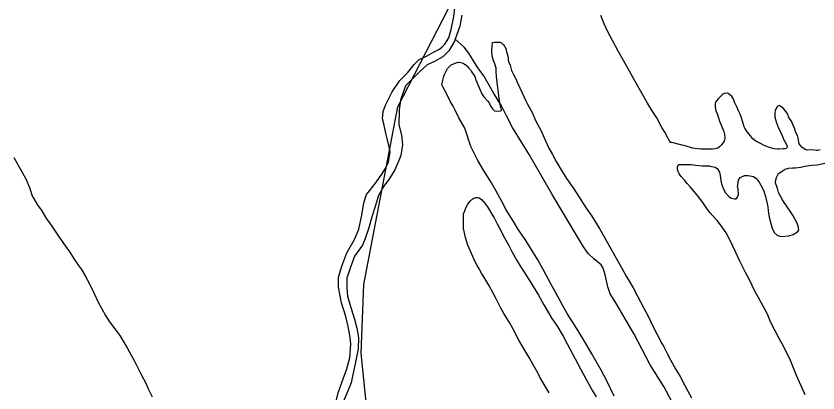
# Model space of a CAD drawing. Extents: x 3324104 to 3361979, y 612876 to 638273.
# Drawn here: x 3350743 to 3352890, y 624575 to 625583 of the extents above; entities that cross this region are included whole.
import ezdxf

# ---------------------------------------------------------------- set-up
doc = ezdxf.new("R2010")
doc.units = 0
doc.layers.add('V-SITE-VEGE', color=7, linetype='Continuous')
doc.layers.add('V-TOPO-SHOR', color=7, linetype='Continuous')

msp = doc.modelspace()

# ---------------------------------------------------------------- linework, layer by layer
at = {"layer": 'V-SITE-VEGE'}
for points in [[(3352802.1, 625330.3), (3352796.8, 625336.7), (3352789.8, 625342.6), (3352786, 625343.7), (3352782.8, 625342.6), (3352780.6, 625340.5), (3352776.3, 625332.9), (3352774.2, 625326.5), (3352774.2, 625319), (3352774.7, 625313), (3352776.4, 625306.1), (3352778.5, 625298), (3352784.4, 625283.5), (3352789.3, 625273.3), (3352794.7, 625261.5), (3352798.4, 625252.3), (3352805.4, 625239.4), (3352807.6, 625234), (3352806.5, 625230.8), (3352804.4, 625229.2), (3352801.1, 625228.1), (3352796.3, 625228.1), (3352786.1, 625227), (3352781.8, 625227), (3352772.6, 625228.1), (3352762.4, 625230.8), (3352747.4, 625236.2), (3352737.7, 625241), (3352723.7, 625248.5), (3352715.6, 625254.4), (3352705.4, 625267.3), (3352700, 625273.2), (3352694.1, 625283.4), (3352692.5, 625287.2), (3352688.2, 625302.2), (3352685, 625310.8), (3352681.7, 625320.5), (3352678, 625328), (3352671.5, 625342), (3352667.7, 625351.1), (3352662.9, 625362.4), (3352659.1, 625368.3), (3352652.1, 625374.3), (3352647.8, 625376.9), (3352639.2, 625375.9), (3352633.3, 625372.1), (3352623.6, 625362.9), (3352618.3, 625356.5), (3352615.1, 625350), (3352614.5, 625339.3), (3352616.7, 625330.1), (3352620.5, 625319.9), (3352626.4, 625301.7), (3352631.8, 625289.3), (3352637.7, 625274.8), (3352639.3, 625267.3), (3352640.9, 625256.5), (3352638.8, 625249), (3352632.3, 625239.3), (3352627.5, 625233.9), (3352622.1, 625230.2), (3352614.6, 625228), (3352607.6, 625226.9), (3352577, 625226.9), (3352567.3, 625228), (3352554.4, 625230.1), (3352534, 625236), (3352523.2, 625239.2), (3352499, 625244.6), (3352495.2, 625244.6), (3352493.6, 625247.3), (3352488.8, 625255.9), (3352479.6, 625272.5), (3352472.1, 625285.4), (3352458.7, 625310.7), (3352446.3, 625330), (3352433.4, 625349.9), (3352400, 625410.1), (3352385.5, 625435.4), (3352365.6, 625470.3), (3352354.8, 625489.6), (3352340.3, 625518.1), (3352326.8, 625542.8), (3352317.7, 625562.2), (3352309, 625584.8)], [(3351898.4, 625442.6), (3351903.8, 625448.5), (3351908.1, 625452.3), (3351918.8, 625457.6), (3351926.4, 625459.8), (3351933.9, 625459.3), (3351937.7, 625458.2), (3351942.5, 625455.5), (3351949, 625450.7), (3351952.2, 625447.5), (3351954.3, 625444.8), (3351959.7, 625439.4), (3351961.3, 625436.2), (3351971, 625421.7), (3351974.2, 625412.5), (3351983.4, 625389.4), (3351990.4, 625375.4), (3351995.8, 625367.4), (3352005.5, 625356.6), (3352010.3, 625349.1), (3352014.6, 625341.1), (3352018.4, 625335.2), (3352024.3, 625329.8), (3352029.7, 625329.2), (3352039.9, 625329.8), (3352043.6, 625331.4), (3352042, 625335.2), (3352039.9, 625342.2), (3352036.6, 625363.1), (3352031.2, 625406.7), (3352029.1, 625421.7), (3352028.5, 625434.1), (3352028.5, 625443.7), (3352025.3, 625455.6), (3352022.1, 625461.5), (3352017.7, 625476), (3352016.7, 625491), (3352018.3, 625512.5), (3352023.6, 625513.1), (3352033.3, 625513.6), (3352038.2, 625513.1), (3352040.3, 625512.6), (3352043.5, 625510.9), (3352045.7, 625509.3), (3352047.8, 625506.1), (3352050.5, 625502.3), (3352054.8, 625494.3), (3352055.4, 625491.1), (3352056.4, 625487.8), (3352058.1, 625482.5), (3352060.8, 625472.3), (3352060.8, 625465.3), (3352062.4, 625459.9), (3352065.6, 625451.8), (3352069.9, 625437.9), (3352073.7, 625428.7), (3352080.7, 625415.3), (3352084.5, 625406.7), (3352092, 625391.1), (3352107.6, 625356.7), (3352111.4, 625349.2), (3352125.9, 625323.4), (3352134, 625304), (3352148.5, 625276.1), (3352157.1, 625257.3), (3352169, 625229.9), (3352179.2, 625213.2), (3352189.4, 625193.9), (3352205, 625167.5), (3352216.9, 625148.7), (3352236.2, 625121.3), (3352249.1, 625101.5), (3352269.6, 625069.2), (3352284.1, 625048.3), (3352306.2, 625013.3), (3352333.6, 624964.4), (3352346.5, 624941.9), (3352364.8, 624908.5), (3352376.7, 624887.6), (3352395, 624856.4), (3352405.7, 624835.5), (3352424, 624802.1), (3352435.3, 624780.7), (3352449.9, 624750), (3352459, 624731.2), (3352471.9, 624707.6), (3352476.8, 624700), (3352487, 624679.1), (3352495.1, 624663.5), (3352509.1, 624637.7), (3352520.9, 624619.4), (3352533.8, 624595.2), (3352540.3, 624581.8), (3352551, 624562.5)], [(3352344.1, 624566.6), (3352323.6, 624609.6), (3352309.1, 624636.5), (3352284.9, 624680), (3352268.2, 624707.4), (3352245.6, 624745.6), (3352218.7, 624788), (3352205.8, 624810.1), (3352187.5, 624844.5), (3352174.6, 624867), (3352154.6, 624905.2), (3352140.1, 624931), (3352107.8, 624983.1), (3352086.8, 625013.7), (3352075, 625033.6), (3352055.1, 625064.8), (3352043.8, 625086.8), (3352027.7, 625116.9), (3352016.3, 625136.8), (3352005, 625154.5), (3351994.8, 625171.2), (3351979.8, 625197), (3351971.1, 625212.6), (3351960.9, 625234.6), (3351944.2, 625283), (3351928.6, 625311.4), (3351918.9, 625331.3), (3351913.5, 625342.6), (3351904.9, 625355.5), (3351900.6, 625365.7), (3351890.9, 625384), (3351885.6, 625393.7), (3351882.9, 625399.6), (3351886.1, 625411.9), (3351887.7, 625418.9), (3351889.3, 625424.8), (3351890.9, 625429.1), (3351895.2, 625437.2), (3351898.4, 625442.6)], [(3352895.7, 625225), (3352888.8, 625223.9), (3352885.5, 625223.9), (3352875.9, 625225), (3352860.8, 625224.9), (3352855.4, 625226.6), (3352846.3, 625232.5), (3352844.1, 625235.7), (3352839.3, 625241.6), (3352838.7, 625245.9), (3352837.1, 625256.6), (3352835, 625263.6), (3352830.1, 625273.3), (3352828, 625281.4), (3352823.1, 625291.6), (3352820.4, 625298), (3352818.8, 625302.3), (3352815.1, 625306.1), (3352811.3, 625313.6), (3352809.1, 625320.6), (3352802.1, 625330.3)], [(3350736.9, 625205.3), (3350769.2, 625147.8), (3350778.9, 625124.7), (3350787.5, 625100), (3350789.1, 625097.8), (3350795, 625087.1), (3350802, 625076.4), (3350810.1, 625064.5), (3350825.2, 625040.9), (3350837.6, 625024.2), (3350855.3, 624996.8), (3350868.8, 624977.5), (3350887.1, 624951.7), (3350896.7, 624936.1)], [(3352855.3, 624570.2), (3352832.2, 624621.8), (3352816.5, 624661.6), (3352798.2, 624698.6), (3352785.9, 624720.7), (3352775.1, 624741.1), (3352762.2, 624767.4), (3352755.7, 624784.1), (3352732, 624828.7), (3352721.3, 624847.5), (3352706.2, 624877.6), (3352696, 624896.9), (3352680.4, 624927.6), (3352669.6, 624951.2), (3352654, 624984.5), (3352643.8, 625003.3), (3352629.2, 625024.8), (3352620.1, 625036.1), (3352607.7, 625050.1), (3352600.2, 625058.1), (3352592.1, 625068.9), (3352583.5, 625081.8), (3352570.6, 625098.4), (3352563.1, 625108.6), (3352552.8, 625120.5), (3352548, 625126.4), (3352539.4, 625135.5), (3352533.5, 625143.6), (3352523.3, 625153.8), (3352517.9, 625160.8), (3352513.6, 625172), (3352513.6, 625179), (3352515.2, 625184.4), (3352516.8, 625186), (3352526.5, 625186.6), (3352531.8, 625186.6), (3352550.7, 625186), (3352563, 625184.4), (3352579.7, 625182.8), (3352588.8, 625182.8), (3352598.5, 625182.3), (3352605, 625181.2), (3352614.6, 625178.6), (3352620, 625175.3), (3352625.9, 625165.7), (3352628.1, 625157.1), (3352629.7, 625143.6), (3352631.3, 625134.5), (3352636.7, 625120), (3352642.1, 625110.8), (3352651.8, 625100.1), (3352655.5, 625096.9), (3352666.3, 625094.2), (3352671.1, 625094.2), (3352674.9, 625098.5), (3352677, 625105.5), (3352676.5, 625121.6)], [(3352676.5, 625121.6), (3352674.9, 625125.9), (3352677.5, 625144.7), (3352681.3, 625151.7), (3352693.1, 625156.6), (3352703.3, 625156.6), (3352717.3, 625153.9), (3352723.2, 625149.6), (3352732.4, 625138.9), (3352741.5, 625122.7), (3352744.8, 625115.2), (3352749.1, 625100.2), (3352755.5, 625072.7), (3352756.6, 625062), (3352759.3, 625045.3), (3352763.1, 625031.9), (3352767.4, 625015.8), (3352772.8, 625004.5), (3352781.4, 624995.9), (3352791.6, 624993.7), (3352811.5, 624995.4), (3352823.9, 624999.1), (3352835.1, 625006.1), (3352838.4, 625010.4), (3352837.3, 625021.2), (3352833.5, 625030.9), (3352823.8, 625049.1), (3352815.2, 625061.5), (3352798, 625087.3), (3352794.8, 625091.6), (3352784, 625110.9), (3352781.3, 625121.7), (3352776.5, 625136.7), (3352777.5, 625144.8), (3352778.6, 625151.8), (3352784, 625162), (3352791.5, 625166.8), (3352802.2, 625173.3), (3352810.8, 625176), (3352821.6, 625177.6), (3352829.1, 625177.6), (3352843.6, 625179.2), (3352854.9, 625181.4), (3352873.2, 625184.1), (3352887.7, 625185.2), (3352908.1, 625190)], [(3351947, 625070.6), (3351952.4, 625079.8), (3351959.4, 625088.9), (3351963.2, 625092.7), (3351968.5, 625096.4), (3351974.4, 625098.1), (3351979.8, 625098.1), (3351983, 625097), (3351989, 625092.7), (3351992.7, 625088.4), (3351994.3, 625086.8), (3352005.1, 625072.8), (3352007.8, 625068.5), (3352016.9, 625052.9), (3352023.4, 625043.3), (3352030.9, 625027.1), (3352036.3, 625018), (3352050.8, 624990.1), (3352062.1, 624969.6), (3352070.2, 624953.5), (3352084.2, 624929.3), (3352093.9, 624913.2), (3352118.1, 624875.6), (3352141.8, 624836.4), (3352156.3, 624810.6), (3352177.8, 624774), (3352190.8, 624755.2), (3352207.4, 624727.3), (3352218.7, 624706.9), (3352261.3, 624626.3), (3352272, 624606.9), (3352286.6, 624581.1), (3352295.7, 624564.5)], [(3352170.4, 624575.1), (3352159.7, 624592.9), (3352144.6, 624619.2), (3352140.8, 624627.3), (3352126.3, 624652), (3352117.2, 624669.7), (3352100.5, 624697.1), (3352089.2, 624716.5), (3352074.1, 624745.5), (3352063.9, 624763.2), (3352049.4, 624787.4), (3352040.2, 624803.5), (3352028.9, 624827.2), (3352020.8, 624842.2), (3352008.5, 624863.2), (3352000.9, 624877.1), (3351989.6, 624895.9), (3351982.6, 624906.7), (3351977.2, 624915.8), (3351970.2, 624929.3), (3351965.9, 624940), (3351953, 624970.6), (3351946.6, 624990.5), (3351941.2, 625014.7), (3351941.1, 625054), (3351944.4, 625062), (3351947, 625070.6)], [(3350896.7, 624936.1), (3350910.7, 624916.2), (3350918.3, 624904.9), (3350927.9, 624888.3), (3350934.4, 624876.5), (3350944.1, 624857.7), (3350951.6, 624842.6), (3350962.9, 624817.9), (3350982.8, 624782.4), (3350993.6, 624765.8), (3351010.8, 624742.7), (3351021, 624729.2), (3351032.9, 624708.8), (3351041, 624695.9), (3351051.2, 624676.6), (3351059.3, 624662.1), (3351078.1, 624624.4), (3351090.5, 624601.3), (3351096.9, 624586.3), (3351107.7, 624564.8)]]:
    msp.add_lwpolyline(points, dxfattribs=at)
at = {"layer": 'V-TOPO-SHOR'}
for points in [[(3351701.8, 624340.1), (3351667.4, 624681.3), (3351674.3, 624865.1), (3351764.9, 625340.5), (3352096.2, 625982.8), (3352247.7, 626132.9), (3352630.6, 626250.2), (3353054.2, 626493.1), (3353470.7, 626677.1), (3353911.4, 626803.5), (3354260.6, 626854.2)], [(3351727.4, 625295.2), (3351724.5, 625308.5), (3351726.2, 625327.8), (3351732.6, 625344.6), (3351750, 625380.9), (3351770.2, 625411.2), (3351791.2, 625431.6), (3351808.9, 625453.9), (3351822.7, 625467.4), (3351841.9, 625475.8), (3351860.4, 625486.7), (3351876.9, 625494.3), (3351883.5, 625501.1), (3351890.7, 625507.9), (3351901.8, 625524.7), (3351908.1, 625546.8), (3351914.9, 625581.6), (3351921.4, 625636.4)], [(3351936.2, 625585.3), (3351931.3, 625555.9), (3351918.5, 625521.3), (3351916.6, 625516.3), (3351901.7, 625490), (3351885.3, 625474.4), (3351863.5, 625461.4), (3351843.6, 625452.4), (3351825.2, 625435.5), (3351785.8, 625396.2), (3351772.4, 625357.9), (3351768.8, 625332.5), (3351768.1, 625292.5)], [(3352545.5, 624465), (3352477, 624592.2), (3352441.1, 624650.6), (3352397.9, 624732.2), (3352348.6, 624815.8), (3352333.8, 624840.3), (3352327.3, 624859.4), (3352320.6, 624891.5), (3352314.8, 624908.6), (3352309.9, 624918.1), (3352289.8, 624933.5), (3352274.4, 624947.7), (3352262.5, 624966), (3352235.7, 625010.9), (3352177.9, 625107.3), (3352117.2, 625212.7), (3352072.2, 625285.4), (3352055.9, 625316), (3352041.7, 625344.6), (3352022, 625376.5), (3351995.2, 625423.4), (3351979.8, 625445.1), (3351965, 625467.5), (3351956.6, 625481.8), (3351946.7, 625495.3), (3351942.5, 625500), (3351918.5, 625521.3)], [(3351628.9, 624950.1), (3351649, 624985.8), (3351660.5, 625013.3), (3351669.3, 625050.8), (3351674.1, 625083.6), (3351681.7, 625105.7), (3351689.6, 625115.8), (3351707.9, 625139.5), (3351722.2, 625160.4), (3351733.3, 625177.2), (3351740.4, 625193.3), (3351744.6, 625219.4), (3351741, 625238), (3351733.9, 625265.3), (3351727.4, 625295.2)], [(3351768.1, 625292.5), (3351775.2, 625264.6), (3351777.7, 625238.6), (3351773.4, 625210.5), (3351768.3, 625197.1), (3351757.4, 625171.6), (3351743.1, 625148.7), (3351728.1, 625128.5), (3351713.8, 625102.9), (3351704.3, 625074.1), (3351696.6, 625049.3), (3351686.5, 625013.7), (3351677.6, 624988.3), (3351670.6, 624970.8), (3351649, 624941.1)], [(3351595.1, 624516.8), (3351598.6, 624546.8), (3351606.8, 624578.3), (3351615.7, 624603.1), (3351628.5, 624639.3), (3351636.7, 624669.5), (3351639.5, 624705.5), (3351637.8, 624724.2), (3351632.7, 624752.8), (3351626.3, 624780), (3351614.3, 624815.8), (3351606.3, 624857.7), (3351606.6, 624884.4), (3351615.4, 624914.6), (3351628.9, 624950.1)], [(3351649, 624941.1), (3351637.5, 624908.9), (3351628.6, 624882.1), (3351628.4, 624856.1), (3351630.1, 624834.1), (3351639.2, 624803.6), (3351649.1, 624772.4), (3351655.4, 624748.5), (3351659.8, 624723.9), (3351659, 624693.2), (3351652.8, 624662.4), (3351643.5, 624620.2), (3351640.4, 624602.2), (3351627.6, 624572), (3351618.6, 624551.1), (3351613.5, 624533.7), (3351612.5, 624515)]]:
    msp.add_lwpolyline(points, dxfattribs=at)

doc.saveas('drawing.dxf')
